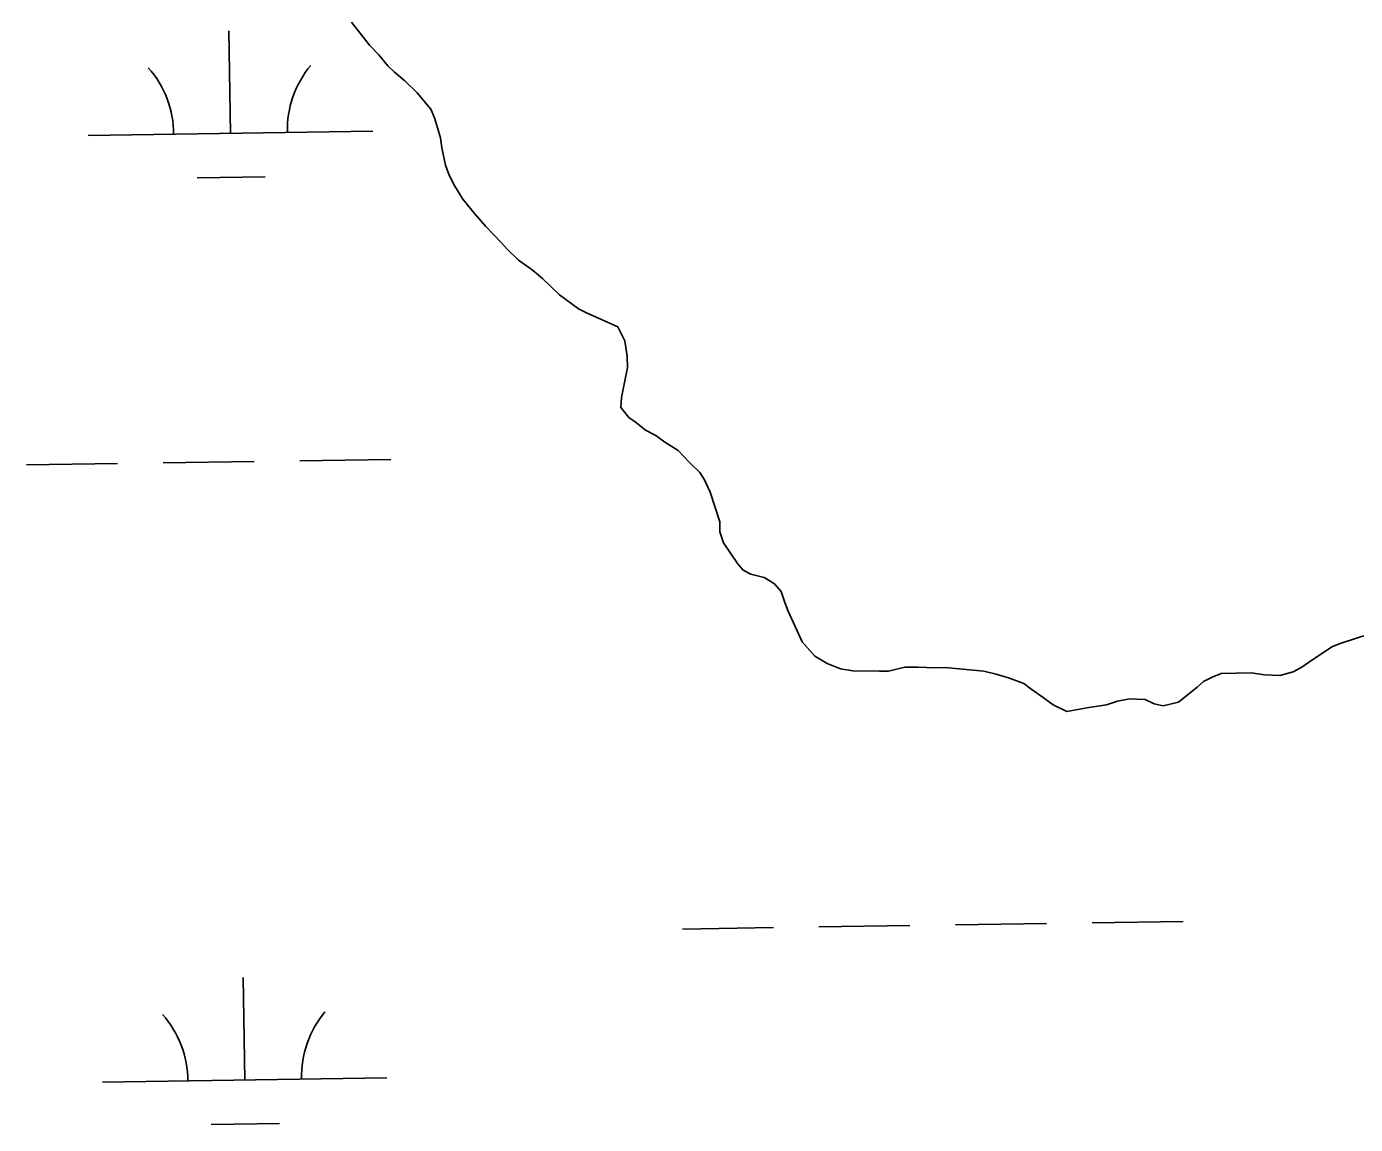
# Model space of a CAD drawing. Extents: x 3807117 to 3845308, y 337856 to 363736.
# Drawn here: x 3834686.1 to 3835153, y 359333.3 to 359719.1 of the extents above; entities that cross this region are included whole.
import ezdxf

# ---------------------------------------------------------------- set-up
doc = ezdxf.new("R2010")
doc.units = 0
doc.layers.add('V-TOPO-SHOR', color=7, linetype='Continuous')
doc.layers.add('V-WETL-SWMP', color=7, linetype='Continuous')

msp = doc.modelspace()

# ---------------------------------------------------------------- linework, layer by layer
at = {"layer": 'V-TOPO-SHOR'}
for p, q in [((3834800.19, 359720.66), (3834806.61, 359712.62)), ((3834806.61, 359712.62), (3834809.8, 359709.19)), ((3834809.8, 359709.19), (3834813.01, 359705.36)), ((3834813.01, 359705.36), (3834815.4, 359703.08)), ((3834815.4, 359703.08), (3834818.97, 359700.04)), ((3834818.97, 359700.04), (3834823.36, 359695.85)), ((3834823.36, 359695.85), (3834828.16, 359690.12)), ((3834828.16, 359690.12), (3834829.4, 359687.03)), ((3834829.4, 359687.03), (3834831.51, 359680.06)), ((3834831.51, 359680.06), (3834831.98, 359676.56)), ((3834831.98, 359676.56), (3834833.29, 359670.36)), ((3834833.29, 359670.36), (3834834.54, 359666.88)), ((3834834.54, 359666.88), (3834836.57, 359663.02)), ((3834836.57, 359663.02), (3834839.4, 359658.41)), ((3834839.4, 359658.41), (3834843.41, 359653.44)), ((3834843.41, 359653.44), (3834847.41, 359648.85)), ((3834847.41, 359648.85), (3834853, 359643.13)), ((3834853, 359643.13), (3834855, 359640.84)), ((3834855, 359640.84), (3834858.98, 359637.03)), ((3834858.98, 359637.03), (3834863.74, 359633.63)), ((3834863.74, 359633.63), (3834867.31, 359630.59)), ((3834867.31, 359630.59), (3834873.29, 359624.88)), ((3834873.29, 359624.88), (3834880.03, 359619.97)), ((3834880.03, 359619.97), (3834882.79, 359618.47)), ((3834882.79, 359618.47), (3834893.81, 359613.66)), ((3834893.81, 359613.66), (3834896.26, 359608.64)), ((3834896.26, 359608.64), (3834897.16, 359603.21)), ((3834897.25, 359599.31), (3834895.15, 359588.74)), ((3834897.16, 359603.21), (3834897.25, 359599.31)), ((3834895.15, 359588.74), (3834894.84, 359585.23)), ((3834894.84, 359585.23), (3834897.65, 359581.78)), ((3834897.65, 359581.78), (3834900.42, 359579.9)), ((3834900.42, 359579.9), (3834903.6, 359577.24)), ((3834903.6, 359577.24), (3834907.15, 359575.37)), ((3834907.15, 359575.37), (3834910.32, 359573.11)), ((3834910.32, 359573.11), (3834915.06, 359570.1)), ((3834915.06, 359570.1), (3834919.05, 359565.9)), ((3834919.05, 359565.9), (3834922.64, 359562.47)), ((3834922.64, 359562.47), (3834924.26, 359559.78)), ((3834924.26, 359559.78), (3834926.3, 359555.54)), ((3834926.3, 359555.54), (3834929.66, 359545.1)), ((3834929.66, 359545.1), (3834929.74, 359541.59)), ((3834929.74, 359541.59), (3834930.99, 359537.72)), ((3834930.99, 359537.72), (3834935.84, 359530.43)), ((3834935.84, 359530.43), (3834937.84, 359528.13)), ((3834937.84, 359528.13), (3834940.6, 359526.64)), ((3834940.6, 359526.64), (3834945.3, 359525.57)), ((3834945.3, 359525.57), (3834948.86, 359523.32)), ((3834948.86, 359523.32), (3834951.26, 359520.64)), ((3834951.26, 359520.64), (3834952.51, 359516.77)), ((3834952.51, 359516.77), (3834953.75, 359513.68)), ((3834953.75, 359513.68), (3834958.67, 359502.88)), ((3834958.67, 359502.88), (3834963.07, 359497.91)), ((3835137.7, 359496.41), (3835145, 359501.25)), ((3835145, 359501.25), (3835148.09, 359502.49)), ((3835148.09, 359502.49), (3835157.38, 359505.43)), ((3834963.07, 359497.91), (3834967.42, 359495.28)), ((3835134.25, 359494), (3835137.7, 359496.41)), ((3834967.42, 359495.28), (3834972.14, 359493.44)), ((3834972.14, 359493.44), (3834976.44, 359492.76)), ((3834976.44, 359492.76), (3834985.8, 359492.58)), ((3834985.8, 359492.58), (3834988.91, 359492.65)), ((3834988.91, 359492.65), (3834994.73, 359493.96)), ((3834994.73, 359493.96), (3834999.4, 359494.06)), ((3834999.4, 359494.06), (3835005.26, 359493.8)), ((3835005.26, 359493.8), (3835008.76, 359493.88)), ((3835008.76, 359493.88), (3835022.43, 359492.63)), ((3835022.43, 359492.63), (3835026.74, 359491.56)), ((3835102.76, 359490.55), (3835105.85, 359491.79)), ((3835105.85, 359491.79), (3835116.37, 359492.03)), ((3835116.37, 359492.03), (3835121.06, 359491.36)), ((3835126.52, 359491.09), (3835131.17, 359492.37)), ((3835131.17, 359492.37), (3835134.25, 359494)), ((3835026.74, 359491.56), (3835031.45, 359490.11)), ((3835031.45, 359490.11), (3835036.56, 359488.28)), ((3835036.56, 359488.28), (3835038.94, 359486.38)), ((3835097.39, 359486.93), (3835099.68, 359488.93)), ((3835099.68, 359488.93), (3835102.76, 359490.55)), ((3835121.06, 359491.36), (3835126.52, 359491.09)), ((3835038.94, 359486.38), (3835043.3, 359483.36)), ((3835043.3, 359483.36), (3835046.86, 359480.72)), ((3835069.44, 359482.01), (3835073.71, 359482.88)), ((3835073.71, 359482.88), (3835079.17, 359482.62)), ((3835079.17, 359482.62), (3835082.32, 359481.13)), ((3835090.88, 359481.71), (3835097.39, 359486.93)), ((3835046.86, 359480.72), (3835051.59, 359478.48)), ((3835051.59, 359478.48), (3835059.35, 359479.83)), ((3835059.35, 359479.83), (3835065.57, 359480.75)), ((3835065.57, 359480.75), (3835069.44, 359482.01)), ((3835082.32, 359481.13), (3835085.45, 359480.42)), ((3835085.45, 359480.42), (3835090.88, 359481.71))]:
    msp.add_line(p, q, dxfattribs=at)
at = {"layer": 'V-WETL-SWMP'}
for p, q in [((3834800.19, 359720.66), (3834806.61, 359712.62)), ((3834757.72, 359681.57), (3834757.18, 359717.57)), ((3834806.61, 359712.62), (3834809.8, 359709.19)), ((3834809.8, 359709.19), (3834813.01, 359705.36)), ((3834813.01, 359705.36), (3834815.4, 359703.08)), ((3834815.4, 359703.08), (3834818.97, 359700.04)), ((3834818.97, 359700.04), (3834823.36, 359695.85)), ((3834823.36, 359695.85), (3834828.16, 359690.12)), ((3834828.16, 359690.12), (3834829.4, 359687.03)), ((3834829.4, 359687.03), (3834831.51, 359680.06)), ((3834707.73, 359680.82), (3834807.72, 359682.32)), ((3834831.51, 359680.06), (3834831.98, 359676.56)), ((3834831.98, 359676.56), (3834833.29, 359670.36)), ((3834833.29, 359670.36), (3834834.54, 359666.88)), ((3834745.96, 359665.96), (3834769.95, 359666.32)), ((3834834.54, 359666.88), (3834836.57, 359663.02)), ((3834836.57, 359663.02), (3834839.4, 359658.41)), ((3834839.4, 359658.41), (3834843.41, 359653.44)), ((3834843.41, 359653.44), (3834847.41, 359648.85)), ((3834847.41, 359648.85), (3834853, 359643.13)), ((3834853, 359643.13), (3834855, 359640.84)), ((3834855, 359640.84), (3834858.98, 359637.03)), ((3834858.98, 359637.03), (3834863.74, 359633.63)), ((3834863.74, 359633.63), (3834867.31, 359630.59)), ((3834867.31, 359630.59), (3834873.29, 359624.88)), ((3834873.29, 359624.88), (3834880.03, 359619.97)), ((3834880.03, 359619.97), (3834882.79, 359618.47)), ((3834882.79, 359618.47), (3834893.81, 359613.66)), ((3834893.81, 359613.66), (3834896.26, 359608.64)), ((3834896.26, 359608.64), (3834897.16, 359603.21)), ((3834897.25, 359599.31), (3834895.15, 359588.74)), ((3834897.16, 359603.21), (3834897.25, 359599.31)), ((3834895.15, 359588.74), (3834894.84, 359585.23)), ((3834894.84, 359585.23), (3834897.65, 359581.78)), ((3834897.65, 359581.78), (3834900.42, 359579.9)), ((3834900.42, 359579.9), (3834903.6, 359577.24)), ((3834903.6, 359577.24), (3834907.15, 359575.37)), ((3834907.15, 359575.37), (3834910.32, 359573.11)), ((3834910.32, 359573.11), (3834915.06, 359570.1)), ((3834782.04, 359566.49), (3834814.04, 359566.97)), ((3834915.06, 359570.1), (3834919.05, 359565.9)), ((3834686.05, 359565.05), (3834718.05, 359565.53)), ((3834734.05, 359565.77), (3834766.04, 359566.25)), ((3834919.05, 359565.9), (3834922.64, 359562.47)), ((3834922.64, 359562.47), (3834924.26, 359559.78)), ((3834924.26, 359559.78), (3834926.3, 359555.54)), ((3834926.3, 359555.54), (3834929.66, 359545.1)), ((3834929.66, 359545.1), (3834929.74, 359541.59)), ((3834929.74, 359541.59), (3834930.99, 359537.72)), ((3834930.99, 359537.72), (3834935.84, 359530.43)), ((3834935.84, 359530.43), (3834937.84, 359528.13)), ((3834937.84, 359528.13), (3834940.6, 359526.64)), ((3834940.6, 359526.64), (3834945.3, 359525.57)), ((3834945.3, 359525.57), (3834948.86, 359523.32)), ((3834948.86, 359523.32), (3834951.26, 359520.64)), ((3834951.26, 359520.64), (3834952.51, 359516.77)), ((3834952.51, 359516.77), (3834953.75, 359513.68)), ((3834953.75, 359513.68), (3834958.67, 359502.88)), ((3834958.67, 359502.88), (3834963.07, 359497.91)), ((3835137.7, 359496.41), (3835145, 359501.25)), ((3835145, 359501.25), (3835148.09, 359502.49)), ((3835148.09, 359502.49), (3835157.38, 359505.43)), ((3834963.07, 359497.91), (3834967.42, 359495.28)), ((3835134.25, 359494), (3835137.7, 359496.41)), ((3834967.42, 359495.28), (3834972.14, 359493.44)), ((3834972.14, 359493.44), (3834976.44, 359492.76)), ((3834976.44, 359492.76), (3834985.8, 359492.58)), ((3834985.8, 359492.58), (3834988.91, 359492.65)), ((3834988.91, 359492.65), (3834994.73, 359493.96)), ((3834994.73, 359493.96), (3834999.4, 359494.06)), ((3834999.4, 359494.06), (3835005.26, 359493.8)), ((3835005.26, 359493.8), (3835008.76, 359493.88)), ((3835008.76, 359493.88), (3835022.43, 359492.63)), ((3835022.43, 359492.63), (3835026.74, 359491.56)), ((3835102.76, 359490.55), (3835105.85, 359491.79)), ((3835105.85, 359491.79), (3835116.37, 359492.03)), ((3835116.37, 359492.03), (3835121.06, 359491.36)), ((3835126.52, 359491.09), (3835131.17, 359492.37)), ((3835131.17, 359492.37), (3835134.25, 359494)), ((3835026.74, 359491.56), (3835031.45, 359490.11)), ((3835031.45, 359490.11), (3835036.56, 359488.28)), ((3835036.56, 359488.28), (3835038.94, 359486.38)), ((3835097.39, 359486.93), (3835099.68, 359488.93)), ((3835099.68, 359488.93), (3835102.76, 359490.55)), ((3835121.06, 359491.36), (3835126.52, 359491.09)), ((3835038.94, 359486.38), (3835043.3, 359483.36)), ((3835043.3, 359483.36), (3835046.86, 359480.72)), ((3835069.44, 359482.01), (3835073.71, 359482.88)), ((3835073.71, 359482.88), (3835079.17, 359482.62)), ((3835079.17, 359482.62), (3835082.32, 359481.13)), ((3835090.88, 359481.71), (3835097.39, 359486.93)), ((3835046.86, 359480.72), (3835051.59, 359478.48)), ((3835051.59, 359478.48), (3835059.35, 359479.83)), ((3835059.35, 359479.83), (3835065.57, 359480.75)), ((3835065.57, 359480.75), (3835069.44, 359482.01)), ((3835082.32, 359481.13), (3835085.45, 359480.42)), ((3835085.45, 359480.42), (3835090.88, 359481.71)), ((3834964.52, 359402.7), (3834996.51, 359403.18)), ((3835012.51, 359403.42), (3835044.51, 359403.9)), ((3835060.51, 359404.14), (3835092.5, 359404.62)), ((3834916.52, 359401.99), (3834948.52, 359402.47)), ((3834762.71, 359348.93), (3834762.17, 359384.93)), ((3834712.71, 359348.18), (3834812.7, 359349.68)), ((3834750.94, 359333.32), (3834774.94, 359333.68))]:
    msp.add_line(p, q, dxfattribs=at)
for centre, start, end in [((3834702.48, 359681.22), 0.0865, 41.6302), ((3834812.95, 359682.87), 140.0865, 181.6302), ((3834707.46, 359348.58), 0.0865, 41.6302), ((3834817.94, 359350.24), 140.0865, 181.6302)]:
    msp.add_arc(centre, 35.25, start, end, dxfattribs=at)

doc.saveas('drawing.dxf')
